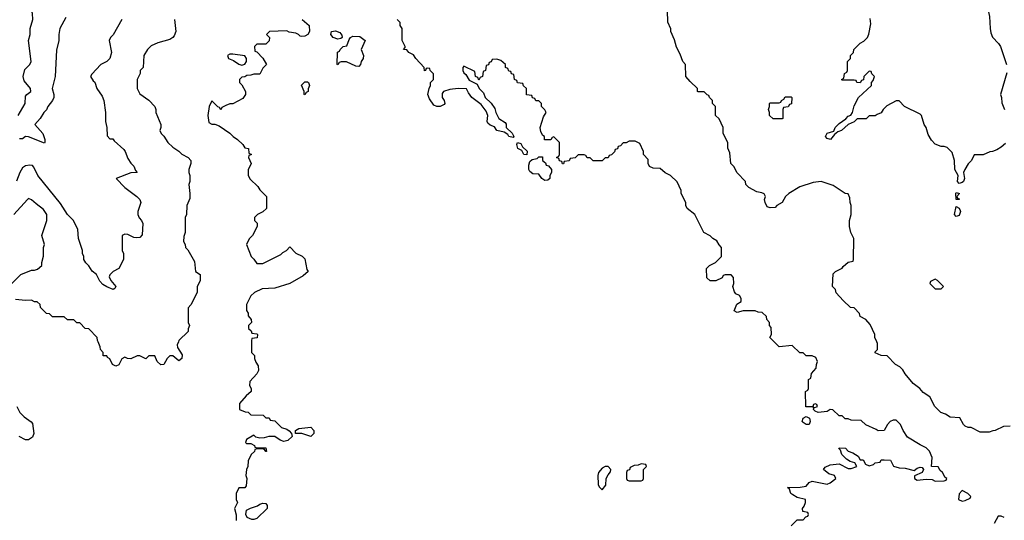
# Model space of a CAD drawing. Header units: inches. Extents: x 2348352 to 2479776, y 460422 to 613655.
# Tile 558 of 590: x 2426330 to 2432890, y 588810 to 592148. Entities that reach past the tile are written whole.
import ezdxf

# ---------------------------------------------------------------- set-up
doc = ezdxf.new("R2010")
doc.units = ezdxf.units.IN
doc.header["$MEASUREMENT"] = 0
for name, color, linetype in [('C4528', 7, 'Continuous'), ('C4529', 7, 'Continuous'), ('C4538', 7, 'Continuous'), ('C4539', 7, 'Continuous')]:
    doc.layers.add(name, color=color, linetype=linetype)

msp = doc.modelspace()

# ---------------------------------------------------------------- linework, layer by layer
at = {"layer": 'C4528', "color": 4}
for points, elevation in [([(2427388, 590000), (2427379.6, 589980.4), (2427382, 589962), (2427413.7, 589913.7), (2427410.8, 589890), (2427390, 589874), (2427350, 589908), (2427330, 589908), (2427312, 589890), (2427291, 589849), (2427270, 589848), (2427246, 589870), (2427230, 589906), (2427190, 589906), (2427170, 589888), (2427130, 589908), (2427112.7, 589907.3), (2427070, 589888), (2427048.4, 589888.4), (2427030, 589898), (2427010, 589886), (2426990, 589848), (2426970, 589838), (2426948, 589850), (2426930, 589886), (2426915.3, 589895.3), (2426910, 589906), (2426887.3, 589907.3), (2426886, 589930), (2426868.4, 589948.4), (2426867.3, 589967.3), (2426852.3, 590000)], 68), ([(2427874, 590000), (2427874, 589930), (2427894, 589910), (2427894, 589890), (2427903.6, 589863.6), (2427919.6, 589839.6), (2427922, 589810), (2427910, 589786), (2427863.6, 589736.4), (2427862, 589710), (2427872, 589690), (2427871.6, 589668.4), (2427839.6, 589640.4), (2427794, 589590), (2427794, 589550), (2427832.7, 589532.7), (2427851.6, 589531.6), (2427870, 589514), (2427951.6, 589511.6), (2427970, 589494), (2427992.7, 589492.7), (2427998, 589478), (2428030, 589474), (2428074, 589430), (2428110, 589418), (2428126.4, 589406.4), (2428142, 589390), (2428144.7, 589370), (2428116.8, 589343.2), (2428090, 589335.3), (2428064.7, 589344.7), (2428030, 589368), (2427990, 589368), (2427959.8, 589360.2), (2427930, 589359), (2427904, 589364), (2427890, 589378), (2427842, 589350), (2427834, 589330), (2427842, 589322), (2427870, 589322), (2427894, 589310), (2427898, 589298), (2427910, 589294), (2427970, 589294), (2427974, 589270), (2427970, 589268), (2427962, 589282), (2427947.3, 589287.3), (2427912.7, 589287.3), (2427898, 589282), (2427894, 589270), (2427872, 589250), (2427852.7, 589207.3), (2427851.3, 589170), (2427842, 589150), (2427838, 589110), (2427844.7, 589090), (2427839.6, 589040.4), (2427830, 589026), (2427790, 589026), (2427772, 588990), (2427772, 588950), (2427782, 588930), (2427762, 588890), (2427772.7, 588847.3), (2427772, 588810)], 72), ([(2426312, 589570), (2426332, 589530), (2426359.6, 589499.6), (2426406.4, 589466.4), (2426414.8, 589454.8), (2426424, 589390), (2426415.3, 589364.7), (2426390, 589346), (2426370, 589346), (2426326, 589370)], 68)]:
    msp.add_lwpolyline(points, dxfattribs=dict(at, elevation=elevation))
at = {"layer": 'C4528', "color": 4, "elevation": 72}
for points in [[(2428270, 589369), (2428210, 589388.7), (2428168.4, 589388.4), (2428168, 589410), (2428190, 589422), (2428270, 589431.3), (2428291, 589410), (2428290, 589388)], [(2427890, 588815.3), (2427876.4, 588816.4), (2427846, 588830), (2427838, 588850), (2427842, 588878), (2427868.4, 588891.6), (2427914, 588906), (2427930, 588918), (2427950, 588924.7), (2427970, 588922), (2427978, 588910), (2427978, 588890), (2427910, 588822)]]:
    msp.add_lwpolyline(points, close=True, dxfattribs=at)
at = {"layer": 'C4529', "color": 4}
for points, elevation in [([(2426319.8, 591510), (2426367.8, 591590), (2426370, 591638), (2426377.2, 591650), (2426404, 591670), (2426402.7, 591690), (2426360.6, 591740.6), (2426353.6, 591770), (2426364.8, 591815.2), (2426397.6, 591850), (2426406, 591870), (2426389.8, 592010), (2426399.8, 592050), (2426400.4, 592090), (2426417.4, 592150), (2426416.2, 592190), (2426409.3, 592210), (2426390, 592233.2), (2426378, 592238), (2426310, 592247.3)], 56), ([(2427010.8, 592150), (2426952.5, 592047.5), (2426936, 592030), (2426926, 592010), (2426942, 591930), (2426930.5, 591890), (2426910, 591869), (2426872, 591850), (2426810, 591786), (2426802, 591770), (2426819.6, 591739.6), (2426830.9, 591730.9), (2426844.7, 591690), (2426879.1, 591639.1), (2426890.7, 591610), (2426902.8, 591530), (2426902.8, 591470), (2426912, 591430), (2426912.7, 591372.7), (2426930, 591354), (2426950, 591354), (2426959.6, 591339.6), (2427023.6, 591283.6), (2427034, 591270), (2427050, 591222), (2427070, 591192), (2427090, 591172), (2427102, 591142), (2427112, 591130), (2427070, 591126), (2426974, 591090), (2427031.3, 591030), (2427111.3, 590970), (2427131.3, 590950), (2427138, 590930), (2427118, 590870), (2427118, 590850), (2427126.4, 590826.4), (2427142, 590810), (2427151.3, 590790), (2427146, 590714), (2427130, 590695.3), (2427110, 590694), (2427090, 590695.3), (2427050, 590715.3), (2427030, 590718), (2427014, 590710), (2427012, 590610), (2427022, 590590), (2427022, 590550), (2426991.1, 590488.9), (2426954, 590470), (2426930, 590446), (2426926.4, 590433.6), (2426938, 590410), (2426972, 590370), (2426964.7, 590355.3), (2426954, 590350), (2426910, 590366.6), (2426883.6, 590383.6), (2426864.5, 590404.5), (2426841.2, 590450), (2426812.5, 590472.5), (2426790, 590506), (2426770, 590526), (2426758, 590550), (2426758, 590570), (2426748.7, 590590), (2426748.7, 590610), (2426722, 590690), (2426718, 590750), (2426688.7, 590810), (2426650, 590848.7), (2426601.5, 590921.5), (2426452.3, 591110), (2426425.6, 591165.6), (2426414.9, 591174.9), (2426398.3, 591178.3), (2426370, 591173.3), (2426350, 591160.9), (2426330.5, 591130), (2426308.3, 591071.7)], 64), ([(2426637.5, 592162.5), (2426597.7, 592090), (2426590.3, 592050.3), (2426592.2, 592010), (2426575.1, 591944.9), (2426565.7, 591770), (2426546.8, 591690), (2426557.3, 591650), (2426557.3, 591630), (2426550, 591608.7), (2426518, 591570), (2426510, 591548), (2426490.9, 591529.1), (2426466.8, 591490), (2426431, 591450), (2426484.4, 591390), (2426497, 591350), (2426498.8, 591330), (2426495.2, 591324.8), (2426390, 591366), (2426370, 591369.2), (2426350, 591352.7), (2426330, 591354)], 56), ([(2427361, 592150), (2427371.3, 592070), (2427359.8, 592040.2), (2427351.1, 592028.9), (2427330, 592015.3), (2427250, 591994), (2427206.4, 591973.6), (2427182, 591950), (2427158, 591910), (2427152, 591830), (2427134, 591810), (2427132, 591790), (2427112, 591750), (2427114, 591690), (2427130, 591654), (2427190.7, 591610.7), (2427231.3, 591570), (2427238, 591550), (2427238, 591530), (2427271.3, 591450), (2427271.1, 591428.9), (2427264.7, 591410), (2427272, 591390), (2427290.9, 591370.9), (2427318, 591330), (2427350, 591298), (2427390.6, 591270.6), (2427410, 591251.3), (2427452, 591230), (2427471.3, 591210), (2427471, 591190), (2427458, 591150), (2427458, 591130), (2427464.7, 591110), (2427464.7, 591070), (2427458, 591050), (2427464.7, 590990), (2427463.6, 590956.4), (2427444.7, 590910), (2427442, 590850), (2427432, 590830), (2427432, 590730), (2427423.6, 590703.6), (2427422, 590670), (2427432, 590650), (2427434, 590630), (2427450, 590614), (2427494.8, 590534.8), (2427502, 590470), (2427532, 590450), (2427532, 590410), (2427512.7, 590367.3), (2427512, 590330), (2427470, 590246), (2427452.7, 590227.3), (2427452, 590130), (2427462, 590110), (2427452.7, 590087.3), (2427452, 590070), (2427391.6, 590008.4), (2427388, 590000)], 68), ([(2428212, 592150), (2428258, 592110), (2428261, 592070), (2428251, 592049), (2428230, 592038), (2428210, 592035.3), (2428198, 592038), (2428188, 592050), (2428170, 592057.2), (2428125.2, 592065.2), (2428110, 592073.2), (2427994, 592070), (2427974, 592050), (2427994, 592030), (2427992.7, 592007.3), (2427970, 591986), (2427910, 591986), (2427894, 591970), (2427898, 591938), (2427910, 591934), (2427951.1, 591891.1), (2427974, 591850), (2427950, 591826), (2427930, 591786), (2427890, 591786), (2427870, 591778), (2427843.6, 591776.4), (2427830, 591768), (2427810, 591766), (2427794, 591750), (2427794, 591730), (2427810, 591714), (2427834, 591670), (2427834, 591650), (2427816.9, 591623.1), (2427750, 591588), (2427730, 591588), (2427703.6, 591576.4), (2427678, 591562), (2427670, 591548), (2427662, 591562), (2427650, 591566), (2427610, 591606), (2427592, 591570), (2427584, 591510), (2427590, 591462), (2427610, 591451.3), (2427631.1, 591451.1), (2427659.8, 591439.8), (2427730, 591392), (2427752, 591370), (2427782, 591350), (2427816.9, 591316.9), (2427830, 591294), (2427854, 591290), (2427858, 591258), (2427874, 591250), (2427858, 591242), (2427854, 591230), (2427872, 591190), (2427852.7, 591147.3), (2427852, 591110), (2427865.4, 591085.4), (2427916.9, 591036.9), (2427930, 591014), (2427974, 590970), (2427974, 590890), (2427950, 590866), (2427914, 590850), (2427894, 590830), (2427894, 590810), (2427911.6, 590791.6), (2427911.6, 590768.4), (2427882, 590710), (2427862, 590690), (2427843.6, 590656.4), (2427842, 590650), (2427872, 590570), (2427891.1, 590551.1), (2427910, 590522), (2427950, 590522), (2428070, 590582), (2428083.2, 590596.8), (2428108, 590610), (2428130, 590634), (2428170, 590592), (2428211.6, 590571.6), (2428230, 590554), (2428242.8, 590482.8), (2428252, 590470), (2428219.8, 590440.2), (2428130.7, 590389.3), (2428030, 590357.2), (2427946.4, 590353.6), (2427894, 590330), (2427870, 590306), (2427842, 590250), (2427842, 590210), (2427851.6, 590191.6), (2427852.7, 590172.7), (2427872, 590150), (2427874, 590130), (2427854, 590110), (2427854, 590090), (2427872.7, 590072.7), (2427878, 590058), (2427910, 590054), (2427914, 590050), (2427912.7, 590027.3), (2427878, 590022), (2427874, 590010), (2427874, 590000)], 72), ([(2430000, 591222.3), (2429998, 591222), (2429990, 591206), (2429958, 591202), (2429952.7, 591187.3), (2429947.3, 591187.3), (2429942, 591202), (2429927.3, 591207.3), (2429922, 591222), (2429906, 591230), (2429922, 591238), (2429926, 591250), (2429926, 591330), (2429890, 591366), (2429878, 591362), (2429870, 591346), (2429827.3, 591347.3), (2429826, 591370), (2429816.4, 591376.4), (2429801.2, 591401.2), (2429797.2, 591430), (2429820.2, 591499.8), (2429838, 591530), (2429830, 591546), (2429806, 591570), (2429806, 591590), (2429790, 591606), (2429770, 591606), (2429762, 591622), (2429747.3, 591627.3), (2429742, 591642), (2429707.3, 591647.3), (2429706, 591690), (2429687.3, 591707.3), (2429682, 591722), (2429647.3, 591727.3), (2429642, 591742), (2429626, 591750), (2429622, 591782), (2429607.3, 591787.3), (2429602, 591802), (2429590, 591806), (2429582, 591822), (2429566, 591830), (2429566, 591850), (2429536.4, 591876.4), (2429510, 591886), (2429478, 591882), (2429472, 591868), (2429458, 591862), (2429452.7, 591847.3), (2429438, 591842), (2429434, 591810), (2429418, 591802), (2429414, 591770), (2429398, 591762), (2429390, 591746), (2429382, 591762), (2429366, 591770), (2429362, 591802), (2429290, 591838), (2429282, 591830), (2429282, 591810), (2429290, 591794), (2429303.6, 591783.6), (2429325.4, 591745.4), (2429378, 591718), (2429392, 591690), (2429419.8, 591659.8), (2429432, 591630), (2429471.1, 591591.1), (2429495.3, 591555.3), (2429502, 591530), (2429522, 591490), (2429563.6, 591463.6), (2429571.1, 591451.1), (2429572, 591430), (2429610.9, 591390.9), (2429622, 591370), (2429616.9, 591363.1), (2429590, 591369), (2429582, 591382), (2429559, 591399), (2429509, 591409), (2429494, 591434), (2429465.6, 591445.6), (2429450, 591458), (2429444, 591470), (2429449, 591510), (2429438, 591538), (2429403.7, 591583.7), (2429342, 591630), (2429320.2, 591660.2), (2429308, 591688), (2429251.1, 591688.9), (2429196.9, 591683.1), (2429154, 591670), (2429144.7, 591655.3), (2429144.7, 591630), (2429158, 591610), (2429162, 591590), (2429158, 591582), (2429131, 591569), (2429109.1, 591569.1), (2429090, 591578), (2429060.2, 591620.2), (2429049, 591649), (2429058, 591690), (2429068, 591710), (2429068, 591730), (2429088, 591750), (2429087.3, 591787.3), (2429066, 591810), (2429062, 591822), (2429050, 591826), (2429038, 591822), (2429034, 591810), (2429027.3, 591807.3), (2429026, 591830), (2428969, 591890), (2428953.2, 591913.2), (2428922, 591930), (2428910, 591948), (2428888, 591950), (2428898, 591962), (2428898, 591970), (2428878, 592010), (2428878, 592090), (2428866, 592110), (2428866, 592130), (2428846, 592150)], 72), ([(2426278, 590390), (2426338, 590450), (2426410, 590478), (2426430, 590478), (2426450, 590484.7), (2426478, 590510), (2426478, 590530), (2426488.4, 590571.6), (2426488.7, 590630), (2426495.3, 590650), (2426479, 590710), (2426511.8, 590808.2), (2426512, 590850), (2426490, 590882.7), (2426439.3, 590919.3), (2426410, 590948), (2426390, 590955.3), (2426382, 590950), (2426291, 590850)], 68), ([(2426852.3, 590000), (2426848.4, 590008.4), (2426846, 590030), (2426790, 590086), (2426766, 590090), (2426730, 590126), (2426710, 590126), (2426690, 590146), (2426650, 590148), (2426627.3, 590167.3), (2426550, 590166), (2426530, 590186), (2426508.9, 590188.9), (2426468.9, 590228.9), (2426466, 590250), (2426447.3, 590267.3), (2426430, 590268), (2426410, 590278), (2426370, 590275.3), (2426303.1, 590283.1)], 68)]:
    msp.add_lwpolyline(points, dxfattribs=dict(at, elevation=elevation))
at = {"layer": 'C4529', "color": 4, "elevation": 72}
for points in [[(2428450, 592017.2), (2428419, 592030), (2428404, 592050), (2428408.7, 592070), (2428434.4, 592074.4), (2428462.5, 592062.5), (2428476, 592044), (2428478, 592030), (2428470, 592022)], [(2428590, 591835.3), (2428570, 591838), (2428507.3, 591867.3), (2428472.7, 591867.3), (2428458, 591862), (2428450, 591848), (2428446, 591850), (2428448.4, 591931.6), (2428462, 591938), (2428466, 591950), (2428486, 591970), (2428510, 591974), (2428524.7, 592015.3), (2428535.3, 592030), (2428550, 592037.3), (2428596.4, 592036.4), (2428632, 592010), (2428604.7, 591950), (2428621, 591910), (2428618.8, 591890), (2428604.7, 591870), (2428601, 591850)], [(2427750, 591918), (2427730, 591918), (2427714, 591910), (2427722, 591890), (2427755.3, 591875.3), (2427790, 591851.3), (2427810, 591844.7), (2427830, 591852), (2427842, 591870), (2427842, 591890), (2427830, 591908)], [(2428230, 591646), (2428226, 591650), (2428226, 591670), (2428208.9, 591711.1), (2428230, 591734), (2428247.3, 591732.7), (2428254, 591730), (2428262, 591710), (2428252.7, 591687.3), (2428252, 591670), (2428238, 591662)], [(2429710, 591246), (2429690, 591248.7), (2429676.4, 591276.4), (2429649.5, 591289.5), (2429643.1, 591316.9), (2429646, 591330), (2429670, 591322), (2429681, 591301), (2429712, 591272)], [(2429830, 591075.3), (2429808.7, 591090), (2429790, 591118), (2429750, 591121.2), (2429730, 591135.3), (2429722.7, 591150), (2429722.5, 591177.5), (2429730, 591202), (2429744, 591216), (2429777.2, 591222.8), (2429790, 591234), (2429812.7, 591232.7), (2429814, 591210), (2429832.7, 591192.7), (2429838, 591178), (2429852.7, 591172.7), (2429874, 591150), (2429874, 591130), (2429862, 591110), (2429862, 591090), (2429850, 591078)]]:
    msp.add_lwpolyline(points, close=True, dxfattribs=at)
at = {"layer": 'C4538', "color": 4}
for points, elevation in [([(2431470, 588774), (2431510, 588814), (2431550, 588814), (2431567.3, 588832.7), (2431582, 588838), (2431586, 588850), (2431582, 588862), (2431548, 588868), (2431546, 588890), (2431556.4, 588903.6), (2431566, 588930), (2431566, 588950), (2431510, 588962), (2431480.2, 588980.2), (2431468, 588990), (2431458, 589018), (2431446, 589030), (2431530, 589031), (2431570, 589038), (2431590, 589062), (2431610, 589071), (2431710, 589051.3), (2431730, 589061), (2431768, 589090), (2431758, 589110), (2431720.9, 589120.9), (2431686, 589150), (2431696.4, 589163.6), (2431730, 589181), (2431790, 589186), (2431850, 589156), (2431870, 589156), (2431908, 589170), (2431894, 589194), (2431862, 589202), (2431838, 589218), (2431808, 589250), (2431798, 589278), (2431788, 589290), (2431790, 589294), (2431831, 589291), (2431850, 589272), (2431879.8, 589259.8), (2431916.9, 589236.9), (2431930, 589214), (2431950, 589214), (2431965.4, 589185.4), (2431990, 589174), (2432018, 589182), (2432030, 589194), (2432062, 589198), (2432070, 589214), (2432090, 589214), (2432130.9, 589210.9), (2432151.6, 589171.6), (2432190, 589161), (2432230, 589158.8), (2432290, 589142), (2432310, 589158), (2432330, 589164.7), (2432342, 589162), (2432352, 589150), (2432342, 589130), (2432292.7, 589107.3), (2432292, 589090), (2432310, 589078), (2432370, 589084.7), (2432410, 589082), (2432430, 589072), (2432490, 589074), (2432502, 589078), (2432506, 589090), (2432496.4, 589096.4), (2432478, 589130), (2432463.1, 589143.1), (2432450, 589166), (2432406, 589170), (2432409, 589230), (2432391.9, 589271.9), (2432370, 589294), (2432330, 589313.2), (2432245.6, 589365.6), (2432215.3, 589410), (2432198, 589450), (2432170, 589478), (2432150, 589478), (2432130, 589468), (2432112, 589450), (2432090, 589408), (2432050, 589406), (2432036.4, 589416.4), (2431967.3, 589447.3), (2431936.4, 589476.4), (2431870, 589478), (2431850, 589486), (2431830, 589486), (2431810, 589506), (2431790, 589506), (2431747.3, 589547.3), (2431730, 589548), (2431710, 589535.3), (2431650, 589528), (2431630, 589538), (2431618, 589550), (2431620.4, 589559.6), (2431646, 589570), (2431642, 589582), (2431630, 589586), (2431618, 589582), (2431614, 589570), (2431618, 589562), (2431610, 589566), (2431567.3, 589567.3), (2431566, 589670), (2431582, 589678), (2431586, 589690), (2431586, 589750), (2431602, 589758), (2431606, 589790), (2431636.4, 589823.6), (2431638, 589850), (2431646, 589870), (2431635.3, 589895.3), (2431610, 589906), (2431570, 589906), (2431550, 589926), (2431527.3, 589927.3), (2431476.4, 589976.4), (2431390, 589966), (2431356.4, 590000)], 72), ([(2432930, 589438), (2432883.6, 589436.4), (2432830, 589408), (2432812.7, 589407.3), (2432790, 589398), (2432730, 589398), (2432670, 589428), (2432650, 589428), (2432630, 589438), (2432618, 589450), (2432593.6, 589493.6), (2432530, 589498), (2432498, 589518), (2432468, 589530), (2432428, 589570), (2432394.6, 589634.6), (2432350, 589662), (2432328, 589690), (2432283.1, 589723.1), (2432230, 589786), (2432214.6, 589814.6), (2432194.6, 589834.6), (2432166, 589850), (2432110, 589906), (2432068.9, 589908.9), (2432030, 589928), (2432030, 589934), (2432046, 589950), (2432046, 589990), (2432041.5, 590000)], 68), ([(2432890, 588828), (2432870, 588838), (2432850, 588838), (2432822, 588790)], 72)]:
    msp.add_lwpolyline(points, dxfattribs=dict(at, elevation=elevation))
for points, elevation in [([(2431590, 589448), (2431570, 589449.2), (2431550, 589462), (2431544, 589470), (2431550, 589492), (2431570, 589502), (2431591.1, 589491.1), (2431596, 589470)], 72), ([(2430470, 589186), (2430450, 589178), (2430423.6, 589176.4), (2430398, 589162), (2430392.7, 589147.3), (2430378, 589142), (2430374, 589130), (2430374, 589090), (2430378, 589078), (2430390, 589074), (2430470, 589074), (2430482, 589078), (2430486, 589090), (2430486, 589150), (2430506, 589170), (2430502, 589182)], 76), ([(2430230, 589168.7), (2430210, 589159), (2430186, 589130), (2430181, 589110), (2430184.7, 589050), (2430190, 589034), (2430210, 589014), (2430236.4, 589043.6), (2430238, 589090), (2430250, 589114), (2430267.3, 589132.7), (2430268, 589150), (2430250, 589168)], 76), ([(2432610, 589008), (2432590, 588986), (2432584.7, 588950), (2432610, 588938), (2432630, 588942), (2432662, 588958), (2432666, 588970), (2432646, 588990)], 72)]:
    msp.add_lwpolyline(points, close=True, dxfattribs=dict(at, elevation=elevation))
at = {"layer": 'C4539', "color": 4}
for points, elevation in [([(2432895.5, 592604.5), (2432870, 592584), (2432810, 592562), (2432798, 592550), (2432790, 592526), (2432787.3, 592410), (2432775.5, 592270), (2432777.3, 592230), (2432790.7, 592170), (2432794.8, 592090), (2432800.7, 592060.7), (2432811.1, 592031.1), (2432852, 591990), (2432864.7, 591970), (2432904.7, 591850)], 64), ([(2432041.5, 590000), (2432028, 590030), (2432028, 590050), (2431996.4, 590116.4), (2431968.4, 590148.4), (2431928.9, 590168.9), (2431926, 590190), (2431890, 590226), (2431866, 590230), (2431816.4, 590276.4), (2431770, 590326), (2431766, 590350), (2431746, 590370), (2431750, 590454), (2431766, 590470), (2431810, 590492), (2431816.5, 590503.5), (2431850, 590532), (2431882, 590538), (2431886, 590550), (2431888, 590690), (2431868, 590730), (2431858, 590770), (2431858, 590810), (2431868.7, 590850), (2431868.7, 590910), (2431862, 590930), (2431860.4, 590960.4), (2431850, 590986), (2431829.1, 590989.1), (2431750, 591042), (2431670, 591068.7), (2431616.9, 591063.1), (2431527.1, 591032.9), (2431454, 590990), (2431431.6, 590968.4), (2431411.1, 590928.9), (2431374, 590910), (2431363.6, 590896.4), (2431330, 590893.2), (2431310, 590901.2), (2431296, 590930), (2431293.2, 590950), (2431298, 590970), (2431290, 590986), (2431274.6, 590994.6), (2431240.4, 591000.4), (2431188.9, 591028.9), (2431168, 591050), (2431166, 591070), (2431110, 591126), (2431088, 591170), (2431068, 591190), (2431060.4, 591260.4), (2431048.4, 591291.6), (2431048, 591330), (2431018, 591390), (2431018, 591430), (2430990, 591486), (2430966, 591510), (2430966, 591570), (2430946, 591590), (2430946, 591610), (2430926, 591630), (2430922, 591642), (2430910, 591646), (2430890, 591666), (2430850, 591666), (2430846, 591670), (2430846, 591690), (2430796.4, 591736.4), (2430768, 591770), (2430766, 591850), (2430748.4, 591868.4), (2430730, 591918), (2430705.2, 591965.2), (2430693.2, 592013.2), (2430668, 592070), (2430667.3, 592087.3), (2430647.3, 592132.7), (2430646, 592210)], 68), ([(2432896.9, 591323.1), (2432870, 591298), (2432839.6, 591280.4), (2432811.6, 591268.4), (2432792.7, 591267.3), (2432750, 591248), (2432690, 591246), (2432672, 591210), (2432650, 591188), (2432626, 591150), (2432618, 591130), (2432624.7, 591090), (2432618, 591070), (2432610, 591062), (2432590, 591055.3), (2432579, 591070), (2432582, 591110), (2432561.2, 591150), (2432559, 591210), (2432543.1, 591263.1), (2432510, 591295.3), (2432490, 591302), (2432470, 591302), (2432430, 591318), (2432404.7, 591344.7), (2432382, 591382), (2432368.7, 591430), (2432355.3, 591450), (2432338, 591510), (2432330, 591518), (2432226, 591570), (2432190, 591606), (2432170, 591606), (2432106.4, 591573.6), (2432082, 591550), (2432070, 591526), (2432043.6, 591516.4), (2432030, 591506), (2431990, 591506), (2431970, 591486), (2431910, 591488), (2431890, 591468), (2431850, 591449), (2431804.7, 591410), (2431780.7, 591399.3), (2431758, 591382), (2431731, 591350), (2431710, 591355.3), (2431699, 591370), (2431709.3, 591390.7), (2431755.3, 591404.7), (2431764, 591430), (2431790, 591456), (2431833.6, 591486.4), (2431850, 591504.7), (2431868.4, 591511.6), (2431878, 591530), (2431890, 591574), (2431918, 591630), (2432006, 591710), (2432006, 591730), (2432016.4, 591743.6), (2432026, 591770), (2432007.3, 591787.3), (2432002, 591802), (2431990, 591806), (2431954, 591770), (2431952.7, 591747.3), (2431938, 591742), (2431930, 591726), (2431908.4, 591728.4), (2431902, 591742), (2431890, 591746), (2431810, 591746), (2431806, 591750), (2431822, 591758), (2431826, 591790), (2431842, 591798), (2431846, 591810), (2431846, 591870), (2431866, 591890), (2431866, 591910), (2431886, 591930), (2431888, 591950), (2431928.9, 591991.1), (2431954.6, 592005.4), (2431978, 592030), (2431988.4, 592051.6), (2432000.4, 592119.6), (2431996.4, 592156.4)], 64), ([(2432906.8, 591793.2), (2432864.7, 591650), (2432872, 591630), (2432872.7, 591592.7), (2432892, 591550)], 64), ([(2431356.4, 590000), (2431328.4, 590028.4), (2431338, 590050), (2431336.4, 590096.4), (2431326, 590110), (2431326, 590130), (2431308.4, 590148.4), (2431306, 590170), (2431276.4, 590196.4), (2431250, 590198), (2431230, 590206), (2431150, 590208), (2431110, 590195.3), (2431090, 590208), (2431108.9, 590251.1), (2431138, 590270), (2431138, 590290), (2431126, 590310), (2431101.2, 590321.2), (2431093.6, 590333.6), (2431082, 590370), (2431088, 590390), (2431086, 590430), (2431070, 590446), (2431030, 590446), (2431018, 590442), (2431010, 590426), (2430967.3, 590407.3), (2430930, 590406), (2430907.3, 590427.3), (2430906, 590490), (2430926, 590510), (2430966, 590530), (2431006, 590570), (2431006, 590630), (2430990, 590646), (2430974.6, 590674.6), (2430948.9, 590688.9), (2430930, 590708), (2430888, 590730), (2430828.4, 590848.4), (2430778, 590890), (2430768.9, 590908.9), (2430768, 590930), (2430738, 590990), (2430738, 591010), (2430710, 591066), (2430666, 591110), (2430630, 591126), (2430596.4, 591156.4), (2430550, 591158), (2430526, 591170), (2430518, 591190), (2430516.4, 591216.4), (2430486, 591250), (2430486, 591270), (2430462, 591322), (2430430, 591338), (2430390, 591338), (2430370, 591326), (2430350, 591326), (2430332.7, 591307.3), (2430318, 591302), (2430312.7, 591287.3), (2430298, 591282), (2430292.7, 591267.3), (2430272.7, 591247.3), (2430258, 591242), (2430250, 591226), (2430230, 591226), (2430210, 591206), (2430150, 591206), (2430130, 591226), (2430110, 591226), (2430102, 591242), (2430090, 591246), (2430050, 591246), (2430030, 591226), (2430000, 591222.3)], 72)]:
    msp.add_lwpolyline(points, dxfattribs=dict(at, elevation=elevation))
for points, elevation in [([(2431350, 591486), (2431326, 591510), (2431326, 591530), (2431318, 591550), (2431326, 591570), (2431326, 591590), (2431330, 591594), (2431390, 591594), (2431402, 591598), (2431406, 591610), (2431422, 591618), (2431430, 591634), (2431470, 591634), (2431474, 591630), (2431472.7, 591587.3), (2431458, 591582), (2431450, 591566), (2431418, 591562), (2431414, 591550), (2431414, 591490), (2431410, 591486)], 64), ([(2432590, 590948.7), (2432569.5, 590949.5), (2432566.6, 590990), (2432570, 590996), (2432592, 590990), (2432574, 590970), (2432578, 590958), (2432590, 590954)], 64), ([(2432570, 590835.3), (2432559, 590850), (2432570, 590902), (2432590, 590892), (2432596.8, 590876.8), (2432598.8, 590870), (2432590, 590842)], 64), ([(2432430, 590418), (2432398, 590402), (2432394, 590390), (2432430, 590354), (2432470, 590354), (2432486, 590370), (2432446, 590410)], 68)]:
    msp.add_lwpolyline(points, close=True, dxfattribs=dict(at, elevation=elevation))

doc.saveas('drawing.dxf')
